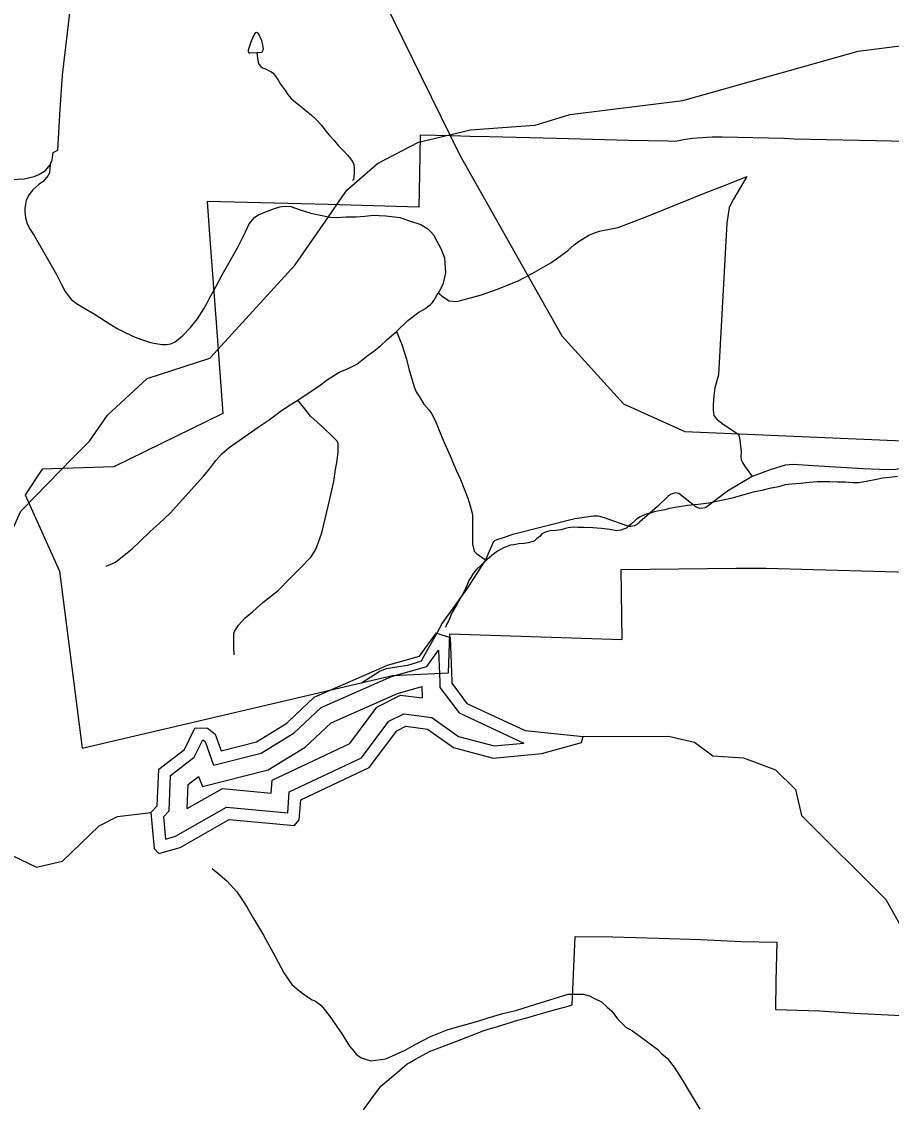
# Model space of a CAD drawing. Extents: x 2001466 to 31450019, y -30647475 to 847247.
# Drawn here: x 2037524 to 2042268, y 688425 to 694334 of the extents above; entities that cross this region are included whole.
import ezdxf

# ---------------------------------------------------------------- set-up
doc = ezdxf.new("R2010")
doc.units = 0
for name, color, linetype in [('Exist Boundary Political City Limit New', 7, 'Continuous'), ('Exist Hydrographic Buffer Line', 7, 'Continuous'), ('Exist Hydrographic Creek Single Shore', 7, 'Continuous'), ('Exist Hydrographic Lake Shore', 7, 'Continuous'), ('Exist Hydrographic Misc Water Feature', 7, 'Continuous'), ('Exist Road Non-System Type 51', 7, 'Continuous'), ('Map Preparation Boundary City Limit Buffer Line', 7, 'Continuous'), ('Prop Road Primary Interstate Projected', 7, 'Continuous')]:
    doc.layers.add(name, color=color, linetype=linetype)

msp = doc.modelspace()

# ---------------------------------------------------------------- linework, layer by layer
at = {"layer": 'Exist Boundary Political City Limit New'}
for points in [[(2042358.1, 693681.1), (2041738.6, 693693.9), (2041681.2, 693696.7), (2041345.8, 693703.8), (2041316.8, 693704.1), (2041290.6, 693703.7), (2041264.2, 693702.7), (2041238.1, 693701.2), (2041209.2, 693698.8), (2041183, 693696.1), (2041158.2, 693692.8), (2041134.5, 693689.3), (2041108.8, 693684.9), (2041087.8, 693680.9), (2041049.8, 693681.7), (2040834.8, 693686.2), (2040442.4, 693696.9), (2040076.8, 693705.4), (2039970.5, 693708.1), (2039868.4, 693710.9), (2039698.2, 693715.2), (2039693.8, 693500), (2039690.1, 693323.1), (2039196.2, 693336.3), (2038534.9, 693354), (2038550.1, 693148.6), (2038584.1, 692694.5), (2038621, 692196.9), (2038027.2, 691907.4), (2037636.2, 691893.8), (2037542.2, 691754.1), (2037730.9, 691337.2), (2037854.6, 690371.9), (2039547.4, 690769.6), (2039852.4, 690782.8), (2039859.2, 690995.7), (2040799.2, 690965.8), (2040794.2, 691347.6), (2041422.1, 691354.4), (2041468.2, 691354.9), (2041480.2, 691354.9), (2041546.1, 691354.8), (2041586, 691354.6), (2042495.8, 691328.9)], [(2039387.9, 688400.7), (2039456.2, 688493.1), (2039468, 688509), (2039483.5, 688530), (2039571.5, 688604.4), (2039587.6, 688617.9), (2039627.6, 688651.8), (2039641.5, 688659.5), (2039672.5, 688676.8), (2039752.4, 688721.1), (2039772.2, 688728.6), (2039868.5, 688765.1), (2039957.1, 688798.7), (2040042.1, 688830.9), (2040063.6, 688839), (2040119.1, 688856), (2040195.8, 688879.4), (2040218.1, 688886.2), (2040285.1, 688905), (2040334.2, 688918.8), (2040423.8, 688943.9), (2040504.9, 688966.6), (2040526.8, 688972.8), (2040542.9, 689346.5), (2040748.1, 689344.5), (2041000.5, 689336.3), (2041227.8, 689330.1), (2041449.5, 689319.5), (2041643.6, 689315.2), (2041638.8, 689102.6), (2041635.8, 688948.5), (2041879, 688939.7), (2042065.9, 688927.4), (2042508.8, 688906.5)]]:
    msp.add_lwpolyline(points, dxfattribs=at)
at = {"layer": 'Exist Hydrographic Buffer Line'}
for points in [[(2039010.1, 690456.8), (2039156.9, 690595), (2039541.3, 690764.2), (2039733.7, 690818), (2039798.1, 690906.2)], [(2039798.1, 690906.2), (2039804.4, 690733)], [(2039804.4, 690733), (2039805.4, 690704.1), (2039910.5, 690564.6), (2040263.9, 690400.1)], [(2038426.8, 690042.9), (2038618.9, 690152.3), (2038884.3, 690127.4), (2038889.6, 690198.6), (2039313.3, 690398.1), (2039461.8, 690596.6), (2039591.4, 690662), (2039709, 690646.4)], [(2039070.2, 690378.2), (2039212, 690511.7), (2039574.6, 690671.3), (2039706.8, 690708.3)], [(2039706.8, 690708.3), (2039709, 690646.4)], [(2038297.2, 689998.4), (2038308.2, 689877.2), (2038362.4, 689892.9), (2038640.6, 690051.4), (2038975.1, 690020), (2038983.5, 690134), (2039377.4, 690319.5), (2039526.7, 690519.1), (2039608.6, 690560.4), (2039762, 690540.1), (2039907.4, 690436.3), (2040100.7, 690385.4), (2040263.9, 690400.1)], [(2038511.3, 690418.6), (2038524, 690408.4), (2038571.1, 690280.9), (2038829.9, 690346.4), (2039010.1, 690456.8)], [(2038297.2, 689998.4), (2038327.8, 690030.2), (2038335.6, 690224.4), (2038464.2, 690323.6), (2038511.3, 690418.6)], [(2038489.2, 690218.6), (2038509.5, 690163.8), (2038868.6, 690254.7), (2039070.2, 690378.2)], [(2038426.8, 690042.9), (2038432.1, 690174.6), (2038489.2, 690218.6)]]:
    msp.add_lwpolyline(points, dxfattribs=at)
at = {"layer": 'Exist Hydrographic Creek Single Shore'}
for points in [[(2040587.1, 690437), (2041053.2, 690437.3), (2041195.1, 690404.9), (2041295.1, 690330.7), (2041462, 690320.7), (2041637.2, 690254.8), (2041745, 690147.6), (2041779.1, 690005.8), (2042238.2, 689547), (2042313, 689414.2), (2042547, 689189.7), (2042689.1, 689140.9), (2042757.5, 689162.3)], [(2037215.8, 689780.5), (2037472.1, 689788.3), (2037605.2, 689723.3), (2037747.1, 689756.5), (2037946.2, 689949.3), (2038046.1, 689999.8), (2038229.2, 690022.3)]]:
    msp.add_lwpolyline(points, dxfattribs=at)
at = {"layer": 'Exist Hydrographic Lake Shore'}
msp.add_line((2038970, 690509.3), (2038978.8, 690517.5), dxfattribs=at)
for points in [[(2038978.8, 690517.5), (2039120.1, 690650.5), (2039519.2, 690826.1), (2039694.1, 690875.1), (2039786.2, 691001.2), (2039788, 691000.6)], [(2039788, 691000.6), (2039861.2, 690976.7), (2039869.9, 690736.9)], [(2039869.9, 690736.9), (2039870.2, 690727.1), (2039953.1, 690617.2), (2040270.1, 690469.6), (2040587.1, 690437)], [(2038229.2, 690022.3), (2038247, 689825.1), (2038272, 689798.3), (2038388.1, 689832), (2038655.1, 689984.1), (2039013.1, 689950.5), (2039038.1, 689982.9), (2039046.1, 690091), (2039420.1, 690267.1), (2039570, 690467.5), (2039620.1, 690492.7), (2039737.1, 690477.2), (2039879, 690375.9), (2040095.2, 690319), (2040362.1, 690343.1), (2040578.1, 690404.3), (2040587.1, 690437)], [(2038463.6, 690470.1), (2038470.1, 690483.3), (2038537.2, 690481.9), (2038542.8, 690477.4)], [(2038542.8, 690477.4), (2038579.2, 690448.3), (2038612.2, 690359), (2038804.2, 690407.6), (2038970, 690509.3)], [(2038229.2, 690022.3), (2038263.2, 690057.7), (2038271.2, 690257.7), (2038412.1, 690366.3), (2038463.6, 690470.1)]]:
    msp.add_lwpolyline(points, dxfattribs=at)
at = {"layer": 'Exist Hydrographic Misc Water Feature'}
for p, q in [((2039196.9, 693269.8), (2039272.6, 693379.2)), ((2037526.3, 691672.4), (2037803.4, 691955.3))]:
    msp.add_line(p, q, dxfattribs=at)
for points in [[(2038806.2, 694166.4), (2038834.3, 694168.4), (2038838.2, 694170.4), (2038840.2, 694176.4), (2038842.3, 694184.4), (2038842.1, 694196.4), (2038840, 694208.4), (2038834.1, 694230.4), (2038817.9, 694266.4), (2038814, 694270.4), (2038804, 694274.4), (2038796, 694270.3), (2038790, 694260.3), (2038776.1, 694228.3), (2038762.3, 694190.3), (2038760.3, 694178.2), (2038760.3, 694172.3), (2038762.3, 694164.3), (2038768.3, 694164.3), (2038806.2, 694166.4)], [(2040344, 693775.9), (2040514.3, 693827.7), (2041130.3, 693903.7), (2042088.3, 694173), (2042729.3, 694255)], [(2038806.2, 694166.4), (2038808.3, 694150.4), (2038812.2, 694126.4), (2038814.4, 694112.4), (2038818.3, 694102.4), (2038828.4, 694090.4), (2038838.4, 694082.4), (2038854.4, 694076.5), (2038874.3, 694066.5), (2038882.3, 694062.5), (2038896.4, 694052.6), (2038908.5, 694036.6), (2038920.4, 694018.6), (2038936.4, 693992.6), (2038962.7, 693956.7), (2038976.6, 693936.7), (2038994.7, 693914.8), (2039008.8, 693902.8), (2039042.6, 693874.9), (2039074.8, 693848.9), (2039104.8, 693825), (2039130.8, 693801.1), (2039158.9, 693769.1), (2039182.9, 693737.1), (2039205, 693711.2), (2039229, 693685.3), (2039253, 693657.3), (2039281.1, 693627.4), (2039301.2, 693605.4), (2039313.3, 693591.4), (2039327.2, 693573.4), (2039333.2, 693561.5), (2039335.2, 693555.4), (2039337.3, 693537.4), (2039337.3, 693509.5), (2039335.4, 693489.5), (2039333.7, 693470.9), (2039329.5, 693467.4)], [(2039704.7, 693680.7), (2039972.1, 693743.6), (2040322.2, 693769.3), (2040344, 693775.9)], [(2039272.6, 693379.2), (2039298.1, 693416.1), (2039464.2, 693560.3), (2039689.2, 693677.1), (2039704.7, 693680.7)], [(2038573.8, 692525.3), (2039016.2, 693008.4), (2039196.9, 693269.8)], [(2037803.4, 691955.3), (2037893.1, 692047), (2037992.2, 692189.3), (2038208.3, 692388.3), (2038550.1, 692499.5), (2038573.8, 692525.3)], [(2042301.9, 691853.4), (2042257.8, 691849.3), (2042222, 691845.2), (2042187.9, 691837.2), (2042131.9, 691827.1), (2042092, 691819), (2042057.9, 691818.9), (2042017.9, 691822.9), (2041972, 691822.7), (2041932, 691824.7), (2041902.1, 691824.6), (2041863.9, 691824.6), (2041820.1, 691820.5), (2041772.1, 691816.4), (2041725.9, 691812.3), (2041690.1, 691808.2), (2041652.1, 691798.2), (2041604.1, 691788.1), (2041562.1, 691778), (2041514.1, 691767.9), (2041464.3, 691753.8), (2041392.3, 691733.7), (2041324.2, 691719.5), (2041272.4, 691709.4), (2041214.3, 691701.3), (2041156.3, 691695.2), (2041100.3, 691687.1), (2041058.5, 691679), (2041032.5, 691673), (2041002.5, 691666.9), (2040974.4, 691660.9), (2040952.5, 691654.8), (2040930.5, 691648.8), (2040898.6, 691634.7), (2040878.5, 691620.7), (2040868.6, 691612.7), (2040850.6, 691596.6), (2040834.6, 691582.6), (2040822.7, 691572.6), (2040802.6, 691564.6), (2040792.8, 691560.5), (2040770.8, 691558.5), (2040732.9, 691564.4), (2040686.7, 691570.3), (2040640.6, 691574.3), (2040592.8, 691576.1), (2040558.8, 691576.1), (2040534.8, 691578.1), (2040504.9, 691574), (2040490.7, 691569.9)], [(2037214.6, 690912.3), (2037394.2, 691122), (2037427.2, 691229.6), (2037435.2, 691478.8), (2037518.3, 691664.2), (2037526.3, 691672.4)], [(2040490.7, 691569.9), (2040466.7, 691563.9), (2040438.8, 691559.9), (2040406.8, 691557.8), (2040384.7, 691551.8), (2040372.8, 691547.7), (2040360.7, 691539.7), (2040350.9, 691527.7), (2040334.9, 691515.7), (2040318.9, 691501.7), (2040307, 691497.7), (2040286.9, 691491.6), (2040264.9, 691489.6), (2040236.9, 691487.5), (2040209, 691481.5), (2040191.1, 691479.4), (2040153, 691465.3), (2040119, 691447.3), (2040089, 691423.3), (2040061.1, 691399.2), (2040027.1, 691367.1), (2040005.4, 691347), (2039987.3, 691325.1), (2039973.4, 691303), (2039963.3, 691287), (2039953.5, 691263), (2039945.5, 691243), (2039937.5, 691226.9), (2039923.5, 691200.9), (2039899.5, 691159), (2039879.7, 691124.9), (2039867.8, 691102.9), (2039861.8, 691086.9), (2039849.7, 691060.8), (2039841.7, 691046.8), (2039836, 691030.8)]]:
    msp.add_lwpolyline(points, dxfattribs=at)
at = {"layer": 'Exist Road Non-System Type 51'}
for points in [[(2037680, 693552.5), (2037690.6, 693580.3), (2037695.4, 693620.2), (2037720.8, 693633.3), (2037733.6, 693857.3), (2037746.4, 694042.8), (2037791.2, 694426.7)], [(2037428.4, 693471.7), (2037536.5, 693477.5), (2037592.7, 693490.3), (2037616.9, 693499.8), (2037635.2, 693511.5), (2037653.4, 693523.1), (2037680, 693552.5)], [(2037680, 693552.5), (2037675.2, 693510.6), (2037666.8, 693492.8), (2037640.2, 693463.4), (2037619.9, 693447.8), (2037585.2, 693416.5), (2037564.7, 693390.9), (2037548.1, 693361.2), (2037543.7, 693339.3), (2037541.2, 693315.4), (2037540.8, 693297.4), (2037544.1, 693265.3), (2037553.5, 693231.1), (2037570.8, 693200.8), (2037592.2, 693168.3), (2037713.8, 692955.8), (2037740.7, 692901.3), (2037761.9, 692862.9), (2037777.5, 692840.5), (2037795, 692818.2), (2037804.9, 692812), (2037822.6, 692797.6), (2037850.3, 692781.1), (2037925.4, 692737.5), (2038006.3, 692683.9), (2038047.8, 692659), (2038077.5, 692644.4), (2038127, 692621.4), (2038152.8, 692610.9), (2038188.5, 692598.2), (2038226.3, 692585.4), (2038256.1, 692578.8), (2038290, 692574.1), (2038314, 692573.6), (2038338.1, 692577.1), (2038360.3, 692588.7), (2038401, 692621.8), (2038443.9, 692667), (2038482.9, 692714.2), (2038518, 692767.4), (2038535.6, 692801)], [(2039795.8, 692855.4), (2039823.4, 692832.9), (2039847, 692816.4), (2039856.9, 692812.2), (2039894.8, 692807.4), (2039912.9, 692811), (2039937.1, 692818.5), (2040031.6, 692844.6), (2040114.2, 692872.9), (2040229.1, 692918.6), (2040308, 692961), (2040411.2, 693018.9), (2040441.6, 693040.3), (2040502.6, 693087), (2040537.2, 693116.3), (2040565.6, 693137.7), (2040618.3, 693170.7), (2040648.5, 693182), (2040676.7, 693191.5), (2040692.8, 693195.1), (2040777.6, 693212.3), (2040934.1, 693272.1), (2041258.3, 693403.1), (2041367.6, 693443.8), (2041480.2, 693488.9)], [(2041480.2, 693488.9), (2041408, 693366.4), (2041383.5, 693321), (2041370.2, 693235.9), (2041326, 692408.3), (2041305.4, 692337.4), (2041299.6, 692294.6), (2041296.7, 692244), (2041295.7, 692215.5), (2041300.3, 692187.1), (2041306.6, 692177.5), (2041316.2, 692167.3), (2041343.1, 692144.9), (2041427.9, 692089), (2041433.9, 692080.4), (2041439.4, 692066.2), (2041449.6, 691989.1), (2041448.1, 691963.3), (2041450, 691945.5), (2041455.7, 691930.9), (2041466.8, 691911.5), (2041509.8, 691854)], [(2038535.6, 692801), (2038547.1, 692822.9), (2038582.5, 692888.1), (2038617.8, 692953.4), (2038653.1, 693016.7), (2038700.8, 693101.7), (2038742.5, 693184.9), (2038755.1, 693212.6), (2038765.5, 693232.4), (2038796.2, 693267.8), (2038816.5, 693281.4), (2038850.8, 693294.7), (2038903.2, 693315.6), (2038931.4, 693325), (2038943.4, 693326.8), (2038963.5, 693328.4), (2038991.4, 693325.8), (2039043.1, 693308.8), (2039100.7, 693289.6), (2039144.5, 693280.7), (2039196.9, 693269.8)], [(2039196.9, 693269.8), (2039208.2, 693267.4), (2039244.2, 693266.7), (2039294.3, 693269.6), (2039348.3, 693270.5), (2039396.3, 693273.6), (2039440.5, 693278.7), (2039474.4, 693278), (2039510.4, 693275.2), (2039586.2, 693265.7), (2039639.8, 693248.6), (2039701.4, 693227.3), (2039715.2, 693219.1), (2039738.9, 693204.6), (2039756.6, 693188.2), (2039770.3, 693171.9), (2039789.6, 693137.5), (2039810.7, 693097.1), (2039829.7, 693046.7), (2039836, 692964.6), (2039820.7, 692900.9), (2039804.1, 692867.2), (2039795.8, 692855.4)], [(2039569.5, 692644), (2039630.7, 692704.8), (2039689.7, 692749.6), (2039709.9, 692761.2), (2039726.1, 692770.8), (2039740.3, 692780.5), (2039752.5, 692790.3), (2039764.7, 692802), (2039773, 692813.9), (2039795.8, 692855.4)], [(2039029.9, 692271), (2039151.5, 692352.5), (2039190.1, 692381.7), (2039255, 692422.4), (2039297.3, 692439.6), (2039351.9, 692466.5), (2039380.3, 692487.9), (2039414.9, 692515.2), (2039445.3, 692536.5), (2039481.9, 692565.8), (2039516.6, 692599.1), (2039569.5, 692644)], [(2039569.5, 692644), (2039598.1, 692573.4), (2039622.4, 692492.9), (2039635.3, 692440.7), (2039656, 692374.3), (2039665.3, 692342.1), (2039676.8, 692315.8), (2039694.2, 692287.5), (2039717.4, 692249), (2039746.8, 692216.4), (2039760.4, 692198.1), (2039779.6, 692159.7), (2039796.8, 692119.4), (2039823.4, 692052.8), (2039861.7, 691966.1), (2039894.1, 691889.4), (2039917, 691836.9), (2039941.8, 691778.4), (2039957, 691736.1), (2039970.1, 691693.8), (2039983.1, 691647.6), (2039983.7, 691485), (2039993, 691447.8), (2040005.4, 691433.9), (2040054, 691399.5)], [(2037985.3, 691364.3), (2038035.8, 691387.2), (2038082.6, 691424.3), (2038127.3, 691459.4), (2038168.1, 691500.5), (2038225.2, 691553.4), (2038274.1, 691598.4), (2038333.2, 691653.2), (2038515.4, 691855.5), (2038544.1, 691890.9), (2038583.1, 691942.1), (2038617.9, 691979.4), (2038656.6, 692012.6), (2038814.8, 692123.4), (2038873.6, 692162.2), (2038934.6, 692208.9), (2038979.2, 692240), (2039029.9, 692271)], [(2038683.5, 690882), (2038680.4, 690924.1), (2038681.5, 690978.1), (2038681.7, 690990.1), (2038681.9, 690998.1), (2038684.1, 691008), (2038694.4, 691023.8), (2038706.8, 691043.6), (2038741.6, 691080.9), (2038784.3, 691118), (2038839.3, 691166.9), (2038922.7, 691233.2), (2038988, 691299.8), (2039041.1, 691352.8), (2039102.4, 691415.5), (2039127.2, 691455), (2039133.5, 691470.9), (2039161.1, 691546.3), (2039198.2, 691699.6), (2039226.8, 691827), (2039236.1, 691892.8), (2039245.1, 691940.6), (2039250.1, 691988.5), (2039250.6, 692012.5), (2039251, 692034.5), (2039245.3, 692046.6), (2039233.5, 692056.9), (2039217.8, 692073.2), (2039172.7, 692118.1), (2039100.1, 692183.6), (2039068.9, 692222.2), (2039029.9, 692271)], [(2042782.8, 692043.4), (2042668.3, 691964.9), (2042653.1, 691968.2), (2042623.6, 691965.1), (2042579.7, 691956.2), (2042484, 691930.1), (2042362.9, 691902.7), (2042293, 691891.3), (2042245.9, 691890), (2042202.7, 691891.3), (2042112.4, 691896.3), (2041843.4, 691911.6), (2041733.5, 691919.2), (2041690.1, 691915.8), (2041607.6, 691890.2), (2041509.8, 691854)], [(2041509.8, 691854), (2041374.5, 691774.5), (2041253.8, 691683.2), (2041224.4, 691680.1), (2041204.3, 691686.3), (2041109.8, 691760.6), (2041091.2, 691765.3), (2041068, 691757.5), (2041050.6, 691745.9), (2040993.1, 691690.4), (2040894.6, 691604.3), (2040883.5, 691593.8), (2040866.3, 691584.3), (2040847.9, 691581.1), (2040835.4, 691582.3), (2040703.6, 691629), (2040682.6, 691634), (2040669.3, 691637.4), (2040642.8, 691638.3), (2040541.1, 691623.4), (2040203.2, 691537.6), (2040145.1, 691518.5), (2040122.2, 691511), (2040107.7, 691505.8), (2040102.5, 691502.7), (2040096.6, 691495.9), (2040087.9, 691474.1), (2040054, 691399.5)], [(2040054, 691399.5), (2039956.3, 691246.1), (2039818.1, 691055.2), (2039788, 691000.6)], [(2039788, 691000.6), (2039717.9, 690873.8), (2039703, 690848), (2039670.8, 690835.7), (2039628.9, 690822.9), (2039513.2, 690805.3), (2039480.1, 690792.4), (2039377.4, 690726.6)], [(2038563.7, 689716.4), (2038605, 689681.6), (2038642.3, 689648.8), (2038697.1, 689589.7), (2038720.4, 689555.2), (2038753.4, 689504.6), (2038788.1, 689443.9), (2038842.3, 689352.8), (2038905.9, 689237.5), (2038954.1, 689148.5), (2038981.3, 689107.9), (2038996.8, 689083.6), (2039022.4, 689063.1), (2039042.1, 689048.7), (2039057.8, 689034.4), (2039089.4, 689013.7), (2039109.1, 689001.3), (2039126.9, 688993), (2039156.5, 688972.3), (2039176, 688947.9), (2039213.1, 688901.2), (2039246, 688850.5), (2039269.4, 688818), (2039311.9, 688747.2), (2039335.4, 688720.7), (2039349, 688704.4), (2039376.6, 688683.9), (2039428.3, 688668.8), (2039510.5, 688679.1), (2039615.5, 688727), (2039666.1, 688756), (2039755, 688800.1), (2039845.7, 688836.3), (2039914.2, 688856.9), (2040006.7, 688883), (2040069.1, 688901.8), (2040149.6, 688926.1), (2040203.6, 688938.8)], [(2040203.6, 688938.8), (2040219.9, 688942.7), (2040328.6, 688976.5), (2040505.7, 689030.9), (2040547.7, 689032), (2040587.7, 689031.2), (2040621.5, 689022.5), (2040645.3, 689010), (2040686.9, 688989.2), (2040716.3, 688962.6), (2040743.8, 688938), (2040775, 688897.4), (2040792.6, 688879), (2040820.1, 688852.4), (2040855.7, 688831.7), (2040993.6, 688728.9), (2041015.1, 688708.5), (2041046.6, 688679.8), (2041064.1, 688659.5), (2041083.6, 688633.1), (2041108.8, 688592.6), (2041130.1, 688558.1), (2041159.1, 688509.5), (2041222.9, 688404.2)]]:
    msp.add_lwpolyline(points, dxfattribs=at)
at = {"layer": 'Map Preparation Boundary City Limit Buffer Line'}
for points in [[(2042358.1, 693681.1), (2041738.6, 693693.9), (2041681.2, 693696.7), (2041345.8, 693703.8), (2041316.8, 693704.1), (2041290.6, 693703.7), (2041264.2, 693702.7), (2041238.1, 693701.2), (2041209.2, 693698.8), (2041183, 693696.1), (2041158.2, 693692.8), (2041134.5, 693689.3), (2041108.8, 693684.9), (2041087.8, 693680.9), (2041049.8, 693681.7), (2040834.8, 693686.2), (2040442.4, 693696.9), (2040076.8, 693705.4), (2039970.5, 693708.1), (2039868.4, 693710.9), (2039698.2, 693715.2), (2039693.8, 693500), (2039690.1, 693323.1), (2039196.2, 693336.3), (2038534.9, 693354), (2038550.1, 693148.6), (2038584.1, 692694.5), (2038621, 692196.9), (2038027.2, 691907.4), (2037636.2, 691893.8), (2037542.2, 691754.1), (2037730.9, 691337.2), (2037854.6, 690371.9), (2039547.4, 690769.6), (2039852.4, 690782.8), (2039859.2, 690995.7), (2040799.2, 690965.8), (2040794.2, 691347.6), (2041422.1, 691354.4), (2041468.2, 691354.9), (2041480.2, 691354.9), (2041546.1, 691354.8), (2041586, 691354.6), (2042495.8, 691328.9)], [(2039387.9, 688400.7), (2039456.2, 688493.1), (2039468, 688509), (2039483.5, 688530), (2039571.5, 688604.4), (2039587.6, 688617.9), (2039627.6, 688651.8), (2039641.5, 688659.5), (2039672.5, 688676.8), (2039752.4, 688721.1), (2039772.2, 688728.6), (2039868.5, 688765.1), (2039957.1, 688798.7), (2040042.1, 688830.9), (2040063.6, 688839), (2040119.1, 688856), (2040195.8, 688879.4), (2040218.1, 688886.2), (2040285.1, 688905), (2040334.2, 688918.8), (2040423.8, 688943.9), (2040504.9, 688966.6), (2040526.8, 688972.8), (2040542.9, 689346.5), (2040748.1, 689344.5), (2041000.5, 689336.3), (2041227.8, 689330.1), (2041449.5, 689319.5), (2041643.6, 689315.2), (2041638.8, 689102.6), (2041635.8, 688948.5), (2041879, 688939.7), (2042065.9, 688927.4), (2042508.8, 688906.5)]]:
    msp.add_lwpolyline(points, dxfattribs=at)
at = {"layer": 'Prop Road Primary Interstate Projected'}
msp.add_lwpolyline([(2039184.3, 695090.2), (2039914.3, 693606.2), (2040470.6, 692620.7), (2040806.6, 692249.7), (2041142.7, 692099), (2043052.5, 692017.2), (2043262.9, 692002.1), (2043576.2, 691797.5), (2043865.9, 691809.1), (2044120.9, 692006.2), (2044642.3, 692029.4), (2044897.3, 692029.4), (2045279.7, 692041)], dxfattribs=at)

doc.saveas('drawing.dxf')
